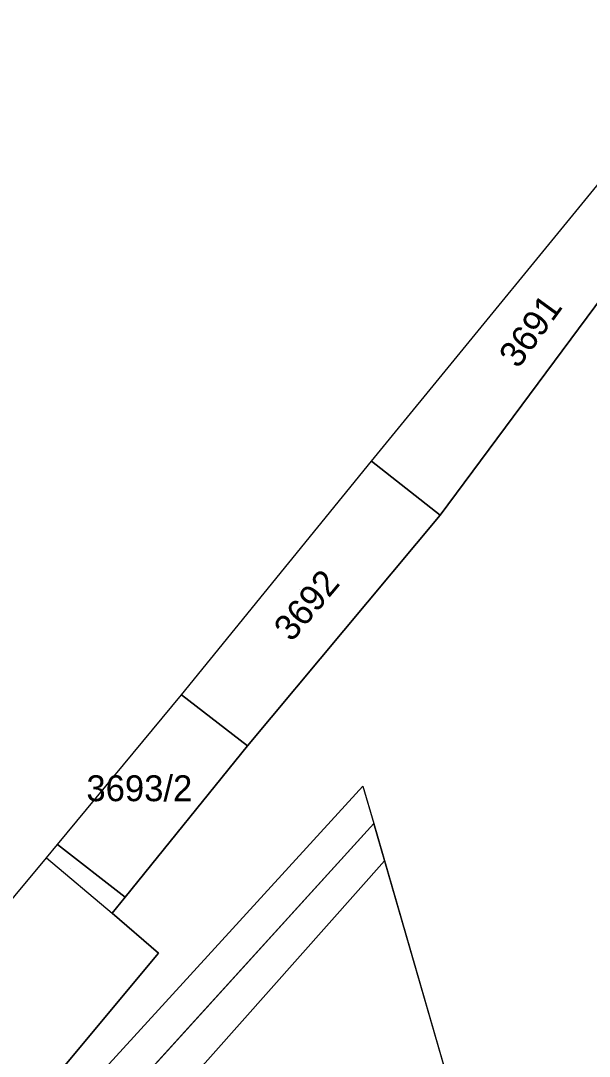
# Model space of a CAD drawing. Extents: x -264070 to -262271, y -1238894 to -1238141.
# Drawn here: x -262458.7 to -262414.8, y -1238220.7 to -1238140.7 of the extents above; entities that cross this region are included whole.
import ezdxf

# ---------------------------------------------------------------- set-up
doc = ezdxf.new("R2010")
doc.units = 0
for name, color, linetype in [('body_kn', 7, 'Continuous'), ('katuz_linie', 7, 'Continuous'), ('kladpar_druhypozemkov', 7, 'Continuous'), ('kladpar_hranice', 7, 'Continuous'), ('kladpar_parcelnecisla', 7, 'Continuous'), ('kladpar_plochy', 7, 'Continuous'), ('tarchy_linie', 7, 'Continuous'), ('zappar_hrandruhpozemk', 7, 'Continuous'), ('zuob_linie', 7, 'Continuous'), ('zuob_plochy', 7, 'Continuous')]:
    doc.layers.add(name, color=color, linetype=linetype)

msp = doc.modelspace()

# ---------------------------------------------------------------- linework, layer by layer
at = {"layer": 'body_kn'}
for p, q in [((-262431.6, -1238174.74), (-262431.6, -1238174.74)), ((-262431.6, -1238174.74), (-262431.6, -1238174.74)), ((-262426.3, -1238178.92), (-262426.3, -1238178.92)), ((-262446.26, -1238192.8), (-262446.26, -1238192.8)), ((-262446.26, -1238192.8), (-262446.26, -1238192.8)), ((-262441.18, -1238196.73), (-262441.18, -1238196.73)), ((-262432.25, -1238199.87), (-262432.25, -1238199.87)), ((-262431.42, -1238202.75), (-262431.42, -1238202.75)), ((-262455.83, -1238204.36), (-262455.83, -1238204.36)), ((-262455.83, -1238204.36), (-262455.83, -1238204.36)), ((-262456.69, -1238205.4), (-262456.69, -1238205.4)), ((-262456.69, -1238205.4), (-262456.69, -1238205.4)), ((-262430.59, -1238205.63), (-262430.59, -1238205.63)), ((-262450.62, -1238208.43), (-262450.62, -1238208.43)), ((-262451.61, -1238209.67), (-262451.61, -1238209.67)), ((-262448.05, -1238212.77), (-262448.05, -1238212.77))]:
    msp.add_line(p, q, dxfattribs=at)
at = {"layer": 'katuz_linie'}
msp.add_lwpolyline([(-262915.44, -1238253.09), (-262898.67, -1238252.06), (-262888, -1238249.92), (-262886.4, -1238249.29), (-262774.26, -1238246.7), (-262751.84, -1238246.22), (-262580.51, -1238242.14), (-262560.81, -1238241.59), (-262532.77, -1238240.69), (-262526.78, -1238240.5), (-262513.1, -1238240.06), (-262503.15, -1238239.74), (-262498.93, -1238240.78), (-262497.9, -1238241.03), (-262491.22, -1238242.67), (-262486.63, -1238243.8), (-262485.37, -1238239.87), (-262456.69, -1238205.4), (-262455.83, -1238204.36), (-262446.26, -1238192.8), (-262431.6, -1238174.74), (-262409.89, -1238148.2), (-262408.59, -1238146.58), (-262403.88, -1238140.7)], dxfattribs=at)
at = {"layer": 'kladpar_druhypozemkov'}
for p, q in [((-262420.29, -1238164.54), (-262420.29, -1238164.54)), ((-262437.12, -1238184.67), (-262437.12, -1238184.67)), ((-262448.3, -1238198.78), (-262448.3, -1238198.78)), ((-262454.8, -1238206.22), (-262454.8, -1238206.22))]:
    msp.add_line(p, q, dxfattribs=at)
at = {"layer": 'kladpar_hranice'}
msp.add_line((-262431.42, -1238202.75), (-262397.8, -1238318.94), dxfattribs=at)
for points in [[(-262409.89, -1238148.2), (-262408.03, -1238154.32), (-262426.3, -1238178.92), (-262431.6, -1238174.74), (-262409.89, -1238148.2)], [(-262378.39, -1238313.48), (-262397.8, -1238318.94), (-262431.42, -1238202.75), (-262452.64, -1238226.14), (-262472.8, -1238248.65), (-262478.54, -1238253.05), (-262489.87, -1238252.04), (-262488.14, -1238247.65), (-262486.63, -1238243.8), (-262479.13, -1238250.08), (-262448.05, -1238212.77), (-262451.61, -1238209.67), (-262450.62, -1238208.43), (-262441.18, -1238196.73), (-262426.3, -1238178.92), (-262408.03, -1238154.32), (-262407.99, -1238154.44), (-262401.54, -1238176.82), (-262407.15, -1238178.16), (-262408.91, -1238171.44), (-262412.63, -1238172.27), (-262408.69, -1238187.87), (-262413.74, -1238189.09), (-262378.39, -1238313.48)], [(-262431.6, -1238174.74), (-262426.3, -1238178.92), (-262441.18, -1238196.73), (-262446.26, -1238192.8), (-262431.6, -1238174.74)], [(-262455.83, -1238204.36), (-262446.26, -1238192.8), (-262441.18, -1238196.73), (-262450.62, -1238208.43), (-262455.83, -1238204.36)], [(-262397.8, -1238318.94), (-262378.39, -1238313.48), (-262374.91, -1238325.69), (-262412.84, -1238338.35), (-262421.33, -1238309.66), (-262421.77, -1238308.15), (-262423.88, -1238308.83), (-262426.19, -1238301.22), (-262431.43, -1238302.89), (-262444.81, -1238307.22), (-262462.5, -1238248.67), (-262481.74, -1238257.04), (-262483.18, -1238257.27), (-262492.09, -1238257.81), (-262491.54, -1238256.33), (-262491.48, -1238256.18), (-262489.87, -1238252.04), (-262478.54, -1238253.05), (-262472.8, -1238248.65), (-262452.64, -1238226.14), (-262431.42, -1238202.75)], [(-262456.69, -1238205.4), (-262455.83, -1238204.36), (-262450.62, -1238208.43), (-262451.61, -1238209.67), (-262448.05, -1238212.77), (-262479.13, -1238250.08), (-262486.63, -1238243.8), (-262485.37, -1238239.87), (-262456.69, -1238205.4)]]:
    msp.add_lwpolyline(points, dxfattribs=at)
at = {"layer": 'kladpar_plochy'}
for p, q in [((-262452.64, -1238226.14), (-262431.42, -1238202.75)), ((-262431.42, -1238202.75), (-262397.8, -1238318.94))]:
    msp.add_line(p, q, dxfattribs=at)
for points in [[(-262409.89, -1238148.2), (-262408.03, -1238154.32), (-262426.3, -1238178.92), (-262431.6, -1238174.74)], [(-262378.39, -1238313.48), (-262397.8, -1238318.94), (-262431.42, -1238202.75), (-262452.64, -1238226.14), (-262472.8, -1238248.65), (-262478.54, -1238253.05), (-262489.87, -1238252.04), (-262488.14, -1238247.65), (-262486.63, -1238243.8), (-262479.13, -1238250.08), (-262448.05, -1238212.77), (-262451.61, -1238209.67), (-262450.62, -1238208.43), (-262441.18, -1238196.73), (-262426.3, -1238178.92), (-262408.03, -1238154.32), (-262407.99, -1238154.44), (-262401.54, -1238176.82), (-262407.15, -1238178.16), (-262408.91, -1238171.44), (-262412.63, -1238172.27), (-262408.69, -1238187.87), (-262413.74, -1238189.09)], [(-262431.6, -1238174.74), (-262426.3, -1238178.92), (-262441.18, -1238196.73), (-262446.26, -1238192.8)], [(-262455.83, -1238204.36), (-262446.26, -1238192.8), (-262441.18, -1238196.73), (-262450.62, -1238208.43)], [(-262456.69, -1238205.4), (-262455.83, -1238204.36), (-262450.62, -1238208.43), (-262451.61, -1238209.67), (-262448.05, -1238212.77), (-262479.13, -1238250.08), (-262486.63, -1238243.8), (-262485.37, -1238239.87)]]:
    msp.add_lwpolyline(points, close=True, dxfattribs=at)
at = {"layer": 'tarchy_linie'}
msp.add_lwpolyline([(-262490.96, -1238254.84), (-262489.87, -1238252.04), (-262488.77, -1238249.25), (-262478.96, -1238250.17), (-262474.74, -1238246.36), (-262432.25, -1238199.87), (-262431.42, -1238202.75), (-262430.59, -1238205.63), (-262470.73, -1238250.83), (-262479.55, -1238255.98), (-262490.96, -1238254.84)], dxfattribs=at)
at = {"layer": 'zappar_hrandruhpozemk'}
msp.add_line((-262456.69, -1238205.4), (-262451.61, -1238209.67), dxfattribs=at)
at = {"layer": 'zuob_linie'}
msp.add_lwpolyline([(-262532.77, -1238240.69), (-262526.78, -1238240.5), (-262513.1, -1238240.06), (-262503.15, -1238239.74), (-262498.93, -1238240.78), (-262497.9, -1238241.03), (-262491.22, -1238242.67), (-262486.63, -1238243.8), (-262485.37, -1238239.87), (-262456.69, -1238205.4), (-262455.83, -1238204.36), (-262446.26, -1238192.8), (-262431.6, -1238174.74), (-262409.89, -1238148.2), (-262408.59, -1238146.58), (-262403.88, -1238140.7), (-262389.72, -1238150.23), (-262378.84, -1238188.24), (-262330.05, -1238360.38)], dxfattribs=at)
at = {"layer": 'zuob_plochy'}
msp.add_lwpolyline([(-262532.77, -1238240.69), (-262526.78, -1238240.5), (-262513.1, -1238240.06), (-262503.15, -1238239.74), (-262498.93, -1238240.78), (-262497.9, -1238241.03), (-262491.22, -1238242.67), (-262486.63, -1238243.8), (-262485.37, -1238239.87), (-262456.69, -1238205.4), (-262455.83, -1238204.36), (-262446.26, -1238192.8), (-262431.6, -1238174.74), (-262409.89, -1238148.2), (-262408.59, -1238146.58), (-262403.88, -1238140.7), (-262389.72, -1238150.23), (-262378.84, -1238188.24), (-262330.05, -1238360.38)], dxfattribs=at)

# ---------------------------------------------------------------- texts
at = {"layer": 'kladpar_parcelnecisla'}
for s, rotation, p in [('3691', 54, (-262420.268, -1238167.655)), ('3692', 50, (-262437.764, -1238188.78))]:
    msp.add_text(s, height=2, rotation=rotation, dxfattribs=at).set_placement(p)
msp.add_text('3693/2', height=2, dxfattribs=at).set_placement((-262453.611, -1238201.02))

doc.saveas('drawing.dxf')
